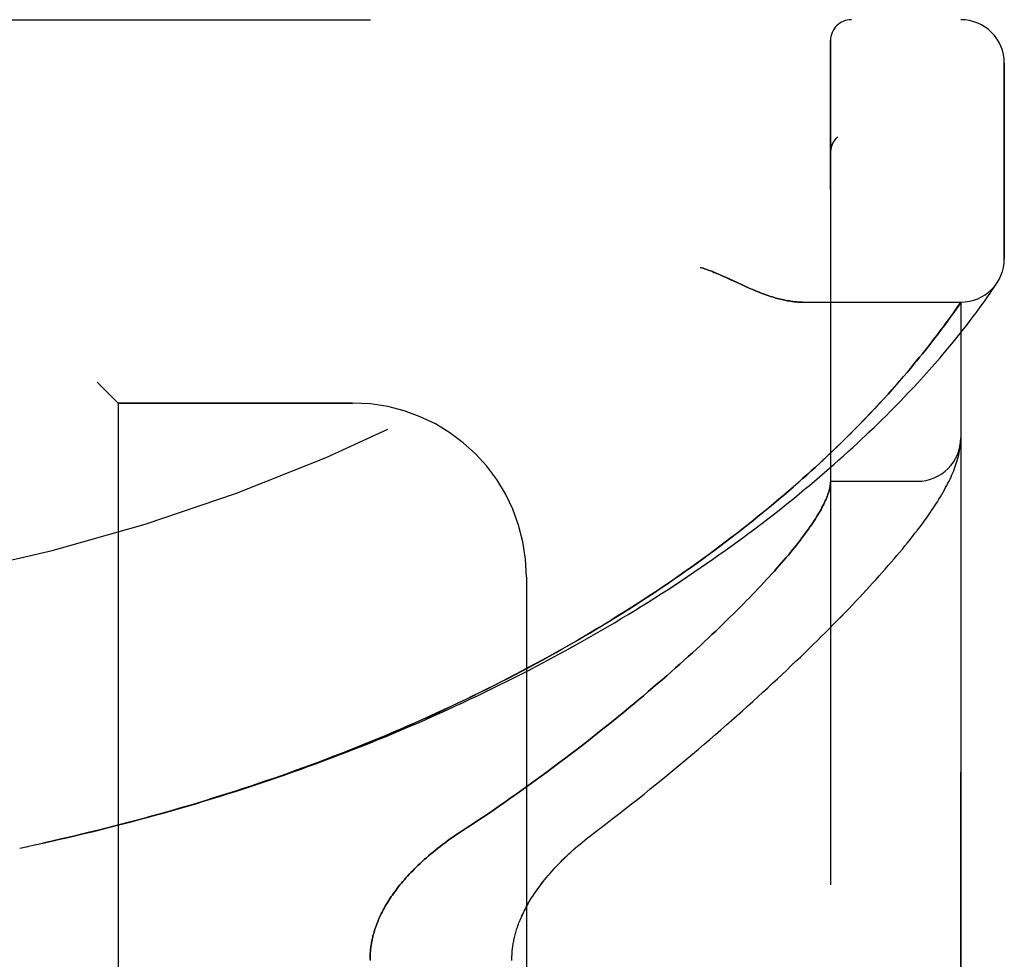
# Model space of a CAD drawing. Header units: inches. Extents: x 0 to 221, y 0 to 143.
# Tile 270 of 273: x 114.03 to 115.45, y 100.57 to 101.92. Entities that reach past the tile are written whole.
import ezdxf

# ---------------------------------------------------------------- set-up
doc = ezdxf.new("R2010")
doc.units = ezdxf.units.IN
doc.header["$LTSCALE"] = 12.142857
doc.header["$MEASUREMENT"] = 0
doc.linetypes.add('HIDDEN', pattern=[0.2, 0.1, -0.1])
doc.layers.add('LEFTHAND_DOOR_ASSEMBLY', color=7, linetype='CONTINUOUS')
doc.layers.add('RIGHTHAND_DOOR_ASSEMBLY', color=7, linetype='CONTINUOUS')

msp = doc.modelspace()

# ---------------------------------------------------------------- linework, layer by layer
at = {"layer": 'LEFTHAND_DOOR_ASSEMBLY', "color": 8, "linetype": 'HIDDEN'}
for p, q in [((113.3218, 101.9218), (115.3855, 101.9218)), ((115.198, 99.2493), (115.198, 101.8918)), ((115.448, 101.5781), (115.448, 101.8593)), ((115.2083, 101.7532), (115.2081, 101.753)), ((115.198, 101.7307), (115.198, 101.7305)), ((115.0635, 101.5437), (115.0717, 101.5399)), ((115.4302, 101.5324), (115.4325, 101.5359)), ((115.4325, 101.5359), (115.4344, 101.5387)), ((115.4344, 101.5387), (115.4363, 101.5415)), ((115.4363, 101.5415), (115.4382, 101.5446)), ((115.4379, 101.5441), (115.4376, 101.5436)), ((115.4379, 101.5441), (115.4382, 101.5446)), ((115.4204, 101.5182), (115.423, 101.5219)), ((115.423, 101.5219), (115.4253, 101.5253)), ((115.4253, 101.5253), (115.4275, 101.5284)), ((115.4275, 101.5284), (115.4302, 101.5324)), ((115.1575, 101.5156), (115.3855, 101.5156)), ((115.377, 101.5033), (115.3801, 101.5078)), ((115.3801, 101.5078), (115.3855, 101.5156)), ((115.3855, 99.6256), (115.3855, 101.5156)), ((115.4111, 101.5052), (115.4144, 101.5098)), ((115.4144, 101.5098), (115.4176, 101.5142)), ((115.4176, 101.5142), (115.4204, 101.5182)), ((115.3677, 101.4902), (115.3711, 101.4949)), ((115.3711, 101.4949), (115.3742, 101.4993)), ((115.3742, 101.4993), (115.377, 101.5033)), ((115.3991, 101.4892), (115.4034, 101.4948)), ((115.4034, 101.4948), (115.4074, 101.5002)), ((115.4074, 101.5002), (115.4111, 101.5052)), ((115.3559, 101.4742), (115.3601, 101.4799)), ((115.3601, 101.4799), (115.3641, 101.4852)), ((115.3641, 101.4852), (115.3677, 101.4902)), ((115.3895, 101.4768), (115.3945, 101.4831)), ((115.3945, 101.4831), (115.3991, 101.4892)), ((115.3482, 101.4641), (115.3514, 101.4683)), ((115.3514, 101.4683), (115.3559, 101.4742)), ((115.3785, 101.463), (115.3842, 101.4701)), ((115.3842, 101.4701), (115.3895, 101.4768)), ((115.3341, 101.4461), (115.3379, 101.4509)), ((115.3379, 101.4509), (115.3415, 101.4554)), ((115.3415, 101.4554), (115.3449, 101.4598)), ((115.3449, 101.4598), (115.3482, 101.4641)), ((115.3724, 101.4556), (115.3785, 101.463)), ((115.3219, 101.4311), (115.3262, 101.4363)), ((115.3262, 101.4363), (115.3302, 101.4413)), ((115.3302, 101.4413), (115.3341, 101.4461)), ((115.3129, 101.4203), (115.3175, 101.4258)), ((115.3175, 101.4258), (115.3219, 101.4311)), ((115.2978, 101.4027), (115.3031, 101.4087)), ((115.3031, 101.4087), (115.3081, 101.4146)), ((115.3081, 101.4146), (115.3129, 101.4203)), ((114.143, 101.4006), (114.173, 101.3706)), ((115.2867, 101.39), (115.2924, 101.3964)), ((115.2924, 101.3964), (115.2978, 101.4027)), ((115.2746, 101.3766), (115.2808, 101.3834)), ((115.2808, 101.3834), (115.2867, 101.39)), ((114.173, 101.3706), (114.173, 99.7706)), ((114.5105, 101.3706), (114.173, 101.3706)), ((115.2612, 101.3622), (115.268, 101.3695)), ((115.268, 101.3695), (115.2746, 101.3766)), ((115.2466, 101.3469), (115.2541, 101.3547)), ((115.2541, 101.3547), (115.2612, 101.3622)), ((115.2388, 101.3389), (115.2466, 101.3469)), ((115.3847, 101.3082), (115.3848, 101.309)), ((115.3849, 101.31), (115.385, 101.3107)), ((115.385, 101.3114), (115.3851, 101.312)), ((115.385, 101.3107), (115.385, 101.3114)), ((115.3851, 101.312), (115.3852, 101.3127)), ((115.3852, 101.3134), (115.3853, 101.3141)), ((115.3852, 101.3127), (115.3852, 101.3134)), ((115.3853, 101.3148), (115.3854, 101.3155)), ((115.3853, 101.3141), (115.3853, 101.3148)), ((115.3845, 101.3072), (115.3847, 101.3082)), ((115.198, 101.2581), (115.323, 101.2581)), ((114.7605, 101.1206), (114.7605, 100.0206)), ((114.0315, 100.7306), (114.043, 100.733)), ((114.0426, 100.7329), (114.0546, 100.7355))]:
    msp.add_line(p, q, dxfattribs=at)
for points in [[(115.2042, 101.7488), (115.2038, 101.7483), (115.2035, 101.7478), (115.2031, 101.7473), (115.2028, 101.7468), (115.2025, 101.7463), (115.2022, 101.7458), (115.2019, 101.7453), (115.2016, 101.7448), (115.2013, 101.7442), (115.201, 101.7437), (115.2008, 101.7431), (115.2005, 101.7426), (115.2003, 101.742), (115.2, 101.7414)], [(115.2042, 101.7488), (115.2044, 101.749), (115.2045, 101.7493), (115.2047, 101.7495), (115.2049, 101.7497), (115.2051, 101.7499), (115.2053, 101.7502), (115.2055, 101.7504), (115.2057, 101.7506), (115.2059, 101.7508), (115.2061, 101.751), (115.2063, 101.7513), (115.2065, 101.7515), (115.2067, 101.7517), (115.2069, 101.7519), (115.2071, 101.7521), (115.2074, 101.7523), (115.2076, 101.7525), (115.2078, 101.7528), (115.2081, 101.753), (115.2083, 101.7532)], [(115.2, 101.7414), (115.1998, 101.7409), (115.1996, 101.7403), (115.1994, 101.7397), (115.1992, 101.7391), (115.1991, 101.7385), (115.1989, 101.7379), (115.1988, 101.7373), (115.1986, 101.7367), (115.1985, 101.7361), (115.1984, 101.7355), (115.1983, 101.7349), (115.1982, 101.7343), (115.1981, 101.7337), (115.1981, 101.733), (115.198, 101.7324), (115.198, 101.7318), (115.198, 101.7312), (115.198, 101.7307)], [(115.0105, 101.5656), (115.0125, 101.565), (115.0146, 101.5644), (115.0167, 101.5637), (115.0188, 101.563), (115.021, 101.5622), (115.0233, 101.5614), (115.0256, 101.5605), (115.0281, 101.5596), (115.0308, 101.5585), (115.0336, 101.5573), (115.0366, 101.5561), (115.0398, 101.5547), (115.0432, 101.5531), (115.0468, 101.5515)], [(115.0468, 101.5515), (115.0548, 101.5477), (115.0635, 101.5437)], [(115.0717, 101.5399), (115.0755, 101.5382), (115.0791, 101.5366), (115.0826, 101.5351), (115.086, 101.5336), (115.0892, 101.5323), (115.0924, 101.531), (115.0954, 101.5298), (115.0983, 101.5286), (115.1012, 101.5276), (115.1039, 101.5266), (115.1066, 101.5256), (115.1092, 101.5247), (115.1118, 101.5239), (115.1143, 101.5231), (115.1167, 101.5223), (115.1191, 101.5216), (115.1214, 101.521), (115.1237, 101.5204), (115.1259, 101.5198), (115.1281, 101.5193), (115.1302, 101.5188), (115.1323, 101.5184), (115.1343, 101.518), (115.1363, 101.5176), (115.1383, 101.5173), (115.1402, 101.517), (115.1421, 101.5167), (115.1439, 101.5164), (115.1457, 101.5162), (115.1475, 101.5161), (115.1493, 101.5159), (115.151, 101.5158), (115.1526, 101.5157), (115.1543, 101.5156), (115.1559, 101.5156), (115.1575, 101.5156)], [(114.0894, 100.7432), (114.101, 100.7459), (114.1126, 100.7486), (114.1242, 100.7513), (114.1358, 100.7541), (114.1474, 100.757), (114.159, 100.7599), (114.1705, 100.7628), (114.1821, 100.7658), (114.1937, 100.7688), (114.2053, 100.7719), (114.2168, 100.775), (114.2284, 100.7782), (114.2399, 100.7814), (114.2515, 100.7847), (114.263, 100.788), (114.2746, 100.7914), (114.2861, 100.7948), (114.2976, 100.7983), (114.3091, 100.8018), (114.3206, 100.8054), (114.3321, 100.809), (114.3435, 100.8126), (114.355, 100.8163), (114.3664, 100.8201), (114.3779, 100.8239), (114.3893, 100.8277), (114.4007, 100.8316), (114.4121, 100.8356), (114.4234, 100.8396), (114.4348, 100.8436), (114.4461, 100.8477), (114.4575, 100.8518), (114.4688, 100.856), (114.48, 100.8602), (114.4913, 100.8645), (114.5026, 100.8689), (114.5138, 100.8732), (114.525, 100.8777), (114.5362, 100.8821), (114.5473, 100.8866), (114.5585, 100.8912), (114.5696, 100.8958), (114.5807, 100.9005), (114.5917, 100.9052), (114.6027, 100.9099), (114.6137, 100.9147), (114.6247, 100.9196), (114.6357, 100.9245), (114.6466, 100.9294), (114.6575, 100.9344), (114.6683, 100.9394), (114.6791, 100.9445), (114.6899, 100.9496), (114.7007, 100.9548), (114.7114, 100.96), (114.722, 100.9652), (114.7327, 100.9705), (114.7433, 100.9758), (114.7538, 100.9812), (114.7644, 100.9866), (114.7748, 100.9921), (114.7853, 100.9976), (114.7957, 101.0031), (114.806, 101.0087), (114.8163, 101.0143), (114.8266, 101.02), (114.8368, 101.0257), (114.8469, 101.0314), (114.857, 101.0372), (114.8671, 101.043), (114.8771, 101.0488), (114.887, 101.0547), (114.8969, 101.0605), (114.9067, 101.0665), (114.9165, 101.0724), (114.9262, 101.0784), (114.9358, 101.0844), (114.9454, 101.0905), (114.9549, 101.0965), (114.9644, 101.1026), (114.9738, 101.1088), (114.9831, 101.1149), (114.9923, 101.1211), (115.0015, 101.1272), (115.0106, 101.1334), (115.0196, 101.1396), (115.0286, 101.1459), (115.0374, 101.1521), (115.0462, 101.1584), (115.055, 101.1646), (115.0636, 101.1709), (115.0721, 101.1771), (115.0806, 101.1834), (115.089, 101.1897), (115.0973, 101.196), (115.1055, 101.2023), (115.1136, 101.2085), (115.1216, 101.2148), (115.1295, 101.221), (115.1373, 101.2273), (115.145, 101.2335), (115.1527, 101.2398), (115.1602, 101.246), (115.1677, 101.2522), (115.175, 101.2584), (115.1822, 101.2645), (115.1894, 101.2706), (115.1964, 101.2767), (115.2033, 101.2828), (115.2101, 101.2888), (115.2168, 101.2948), (115.2234, 101.3008), (115.2299, 101.3067), (115.2363, 101.3126), (115.2426, 101.3184), (115.2487, 101.3242), (115.2548, 101.3299), (115.2607, 101.3356), (115.2665, 101.3412), (115.2722, 101.3468), (115.2778, 101.3523), (115.2832, 101.3578), (115.2886, 101.3632), (115.2938, 101.3685), (115.299, 101.3738), (115.304, 101.379), (115.3089, 101.3841), (115.3137, 101.3891), (115.3184, 101.3941), (115.3229, 101.399), (115.3274, 101.4039), (115.3317, 101.4086), (115.3359, 101.4133), (115.3401, 101.4179), (115.3441, 101.4224), (115.348, 101.4269), (115.3518, 101.4312), (115.3555, 101.4355), (115.3591, 101.4397), (115.3625, 101.4438), (115.3659, 101.4478), (115.3724, 101.4556)], [(114.0871, 100.7427), (114.0983, 100.7453), (114.1094, 100.7479), (114.1205, 100.7505), (114.1316, 100.7532), (114.1428, 100.7559), (114.1539, 100.7587), (114.165, 100.7615), (114.1761, 100.7643), (114.1872, 100.7672), (114.1983, 100.7702), (114.2093, 100.7731), (114.2204, 100.7762), (114.2315, 100.7792), (114.2426, 100.7824), (114.2536, 100.7855), (114.2647, 100.7887), (114.2757, 100.792), (114.2867, 100.7953), (114.2977, 100.7986), (114.3087, 100.802), (114.3197, 100.8055), (114.3307, 100.8089), (114.3417, 100.8125), (114.3527, 100.816), (114.3636, 100.8196), (114.3745, 100.8233), (114.3855, 100.827), (114.3964, 100.8308), (114.4073, 100.8346), (114.4181, 100.8384), (114.429, 100.8423), (114.4398, 100.8462), (114.4506, 100.8502), (114.4615, 100.8542), (114.4722, 100.8583), (114.483, 100.8624), (114.4938, 100.8666), (114.5045, 100.8708), (114.5152, 100.875), (114.5259, 100.8793), (114.5365, 100.8836), (114.5472, 100.888), (114.5578, 100.8925), (114.5684, 100.8969), (114.5789, 100.9015), (114.5895, 100.906), (114.6, 100.9106), (114.6104, 100.9153), (114.6209, 100.92), (114.6313, 100.9247), (114.6417, 100.9295), (114.6521, 100.9344), (114.6624, 100.9392), (114.6727, 100.9442), (114.683, 100.9491), (114.6932, 100.9541), (114.7034, 100.9592), (114.7136, 100.9643), (114.7237, 100.9694), (114.7338, 100.9746), (114.7438, 100.9798), (114.7538, 100.985), (114.7638, 100.9903), (114.7737, 100.9957), (114.7836, 101.001), (114.7935, 101.0064), (114.8033, 101.0119), (114.813, 101.0174), (114.8227, 101.0229), (114.8324, 101.0285), (114.842, 101.0341), (114.8515, 101.0397), (114.861, 101.0454), (114.8705, 101.0511), (114.8799, 101.0568), (114.8892, 101.0626), (114.8985, 101.0683), (114.9078, 101.0742), (114.9169, 101.08), (114.926, 101.0859), (114.9351, 101.0918), (114.9441, 101.0977), (114.953, 101.1037), (114.9619, 101.1097), (114.9707, 101.1157), (114.9794, 101.1217), (114.988, 101.1277), (114.9966, 101.1338), (115.0051, 101.1399), (115.0136, 101.146), (115.0219, 101.1521), (115.0302, 101.1582), (115.0384, 101.1643), (115.0466, 101.1704), (115.0546, 101.1766), (115.0626, 101.1827), (115.0705, 101.1888), (115.0782, 101.195), (115.086, 101.2011), (115.0936, 101.2072), (115.1011, 101.2134), (115.1085, 101.2195), (115.1159, 101.2256), (115.1231, 101.2317), (115.1303, 101.2377), (115.1373, 101.2438), (115.1442, 101.2497), (115.1509, 101.2556), (115.1574, 101.2614), (115.1637, 101.267), (115.1699, 101.2726), (115.1758, 101.278), (115.1816, 101.2833), (115.1872, 101.2885), (115.1926, 101.2936), (115.1978, 101.2985), (115.2029, 101.3034), (115.2078, 101.3081), (115.2126, 101.3128), (115.2173, 101.3173), (115.2218, 101.3218), (115.2263, 101.3262), (115.2306, 101.3305), (115.2388, 101.3389)], [(115.3848, 101.309), (115.3848, 101.3093), (115.3849, 101.31)], [(115.3854, 101.3155), (115.3854, 101.3158), (115.3854, 101.3162), (115.3854, 101.3166), (115.3854, 101.3169), (115.3855, 101.3173), (115.3855, 101.3177), (115.3855, 101.318), (115.3855, 101.3184), (115.3855, 101.3188), (115.3855, 101.3192), (115.3855, 101.3195), (115.3855, 101.3198)], [(114.8513, 100.7474), (114.8643, 100.7572), (114.8739, 100.7645), (114.8833, 100.7719), (114.8928, 100.7792), (114.9021, 100.7865), (114.9114, 100.7937), (114.9206, 100.801), (114.9297, 100.8083), (114.9387, 100.8156), (114.9477, 100.8228), (114.9566, 100.83), (114.9653, 100.8373), (114.974, 100.8444), (114.9826, 100.8516), (114.9912, 100.8587), (114.9996, 100.8658), (115.0079, 100.8729), (115.0162, 100.8799), (115.0243, 100.8869), (115.0323, 100.8939), (115.0403, 100.9008), (115.0482, 100.9077), (115.0559, 100.9145), (115.0636, 100.9213), (115.0712, 100.928), (115.0787, 100.9347), (115.0861, 100.9414), (115.0933, 100.948), (115.1005, 100.9546), (115.1076, 100.9611), (115.1146, 100.9676), (115.1215, 100.974), (115.1283, 100.9803), (115.135, 100.9866), (115.1416, 100.9929), (115.1481, 100.9991), (115.1546, 101.0052), (115.1609, 101.0113), (115.1671, 101.0174), (115.1732, 101.0234), (115.1793, 101.0293), (115.1852, 101.0352), (115.1911, 101.041), (115.1968, 101.0468), (115.2025, 101.0525), (115.2081, 101.0581), (115.2135, 101.0637), (115.2189, 101.0693), (115.2242, 101.0748), (115.2295, 101.0802), (115.2346, 101.0856), (115.2396, 101.091), (115.2446, 101.0962), (115.2494, 101.1015), (115.2542, 101.1067), (115.2589, 101.1118), (115.2635, 101.1169), (115.268, 101.1219), (115.2725, 101.1269), (115.2768, 101.1318), (115.2811, 101.1367), (115.2853, 101.1415), (115.2894, 101.1463), (115.2934, 101.1511), (115.2974, 101.1558), (115.3013, 101.1605), (115.3051, 101.1651), (115.3088, 101.1697), (115.3124, 101.1742), (115.316, 101.1788), (115.3195, 101.1833), (115.323, 101.1878), (115.3263, 101.1922), (115.3296, 101.1966), (115.3328, 101.2009), (115.3359, 101.2052), (115.3388, 101.2094), (115.3417, 101.2134), (115.3444, 101.2174), (115.3469, 101.2212), (115.3494, 101.225), (115.3517, 101.2286), (115.3539, 101.2322), (115.3561, 101.2357), (115.3581, 101.239), (115.36, 101.2424), (115.3619, 101.2456), (115.3636, 101.2489), (115.3653, 101.252), (115.3669, 101.2551), (115.3685, 101.2582), (115.37, 101.2613), (115.3714, 101.2643), (115.3727, 101.2673), (115.374, 101.2703), (115.3752, 101.2732), (115.3764, 101.2762), (115.3774, 101.2791), (115.3785, 101.282), (115.3794, 101.2849), (115.3803, 101.2878), (115.3811, 101.2907), (115.3819, 101.2935), (115.3826, 101.2963), (115.3832, 101.2991), (115.3837, 101.3019), (115.3841, 101.3046), (115.3845, 101.3072)], [(115.1978, 101.254), (115.1976, 101.2523), (115.1973, 101.2505), (115.197, 101.2486), (115.1965, 101.2467), (115.196, 101.2448), (115.1955, 101.2428), (115.1948, 101.2407), (115.1941, 101.2387), (115.1933, 101.2365), (115.1925, 101.2343), (115.1915, 101.2321), (115.1905, 101.2298), (115.1894, 101.2274), (115.1883, 101.2251), (115.187, 101.2226), (115.1857, 101.2201), (115.1843, 101.2176), (115.1829, 101.215), (115.1813, 101.2123), (115.1797, 101.2096), (115.178, 101.2069), (115.1763, 101.2041), (115.1744, 101.2012), (115.1725, 101.1983), (115.1705, 101.1953), (115.1684, 101.1923), (115.1663, 101.1893), (115.164, 101.1862), (115.1617, 101.183), (115.1593, 101.1798), (115.1569, 101.1765), (115.1543, 101.1731), (115.1517, 101.1698), (115.1489, 101.1663), (115.1461, 101.1628), (115.1433, 101.1593), (115.1403, 101.1557), (115.1373, 101.152), (115.1341, 101.1483), (115.1309, 101.1445), (115.1276, 101.1407), (115.1242, 101.1368), (115.1208, 101.1329), (115.1172, 101.1289), (115.1136, 101.1249), (115.1098, 101.1208), (115.106, 101.1166), (115.1021, 101.1124), (115.0981, 101.1081), (115.0941, 101.1038), (115.0899, 101.0994), (115.0856, 101.095), (115.0813, 101.0905), (115.0768, 101.086), (115.0723, 101.0814), (115.0677, 101.0767), (115.063, 101.072), (115.0582, 101.0673), (115.0533, 101.0624), (115.0483, 101.0576), (115.0432, 101.0527), (115.0381, 101.0477), (115.0328, 101.0427), (115.0274, 101.0376), (115.022, 101.0324), (115.0164, 101.0273), (115.0108, 101.022), (115.0051, 101.0167), (114.9992, 101.0114), (114.9933, 101.006), (114.9873, 101.0006), (114.9812, 100.9951), (114.975, 100.9896), (114.9687, 100.984), (114.9623, 100.9784), (114.9558, 100.9727), (114.9492, 100.967), (114.9425, 100.9613), (114.9357, 100.9555), (114.9289, 100.9497), (114.9219, 100.9438), (114.9148, 100.9379), (114.9077, 100.932), (114.9004, 100.926), (114.8931, 100.92), (114.8857, 100.914), (114.8782, 100.9079), (114.8706, 100.9019), (114.8629, 100.8957), (114.8551, 100.8896), (114.8473, 100.8835), (114.8393, 100.8773), (114.8313, 100.8711), (114.8232, 100.8649), (114.8151, 100.8587), (114.8068, 100.8525), (114.7985, 100.8463), (114.7901, 100.84), (114.7816, 100.8338), (114.7731, 100.8276), (114.7645, 100.8213), (114.7558, 100.8151), (114.747, 100.8089), (114.7383, 100.8027), (114.7294, 100.7965), (114.7205, 100.7904), (114.7116, 100.7843), (114.7026, 100.7781), (114.6935, 100.7721), (114.6845, 100.766), (114.6753, 100.76), (114.6623, 100.7515)], [(115.198, 101.2571), (115.198, 101.2568), (115.198, 101.2565), (115.198, 101.2562), (115.1979, 101.2558), (115.1979, 101.2554), (115.1979, 101.255), (115.1978, 101.2545), (115.1978, 101.254)], [(114.0649, 100.7377), (114.076, 100.7402), (114.0894, 100.7432)], [(114.6623, 100.7515), (114.6584, 100.7489), (114.6546, 100.7462), (114.6508, 100.7436), (114.6471, 100.7409), (114.6434, 100.7383), (114.6399, 100.7356), (114.6363, 100.7329), (114.6329, 100.7302), (114.6295, 100.7275), (114.6261, 100.7248), (114.6229, 100.7221), (114.6197, 100.7194), (114.6166, 100.7167), (114.6136, 100.714), (114.6106, 100.7113), (114.6077, 100.7086), (114.6049, 100.7059), (114.6021, 100.7032), (114.5995, 100.7006), (114.5969, 100.698), (114.5943, 100.6954), (114.5919, 100.6928), (114.5895, 100.6902), (114.5872, 100.6876), (114.585, 100.6851), (114.5828, 100.6825), (114.5807, 100.68), (114.5786, 100.6775), (114.5766, 100.6751), (114.5747, 100.6726), (114.5729, 100.6702), (114.5711, 100.6678), (114.5694, 100.6654), (114.5677, 100.663), (114.5661, 100.6607), (114.5645, 100.6584), (114.563, 100.6561), (114.5616, 100.6538), (114.5602, 100.6515), (114.5588, 100.6493), (114.5575, 100.6471), (114.5563, 100.6448), (114.555, 100.6427), (114.5539, 100.6405), (114.5528, 100.6383), (114.5517, 100.6362), (114.5507, 100.6341), (114.5497, 100.632), (114.5487, 100.6299), (114.5478, 100.6278), (114.547, 100.6258), (114.5461, 100.6237), (114.5453, 100.6217), (114.5446, 100.6197), (114.5439, 100.6177), (114.5432, 100.6157), (114.5425, 100.6138), (114.5419, 100.6118), (114.5413, 100.6098), (114.5408, 100.6079), (114.5402, 100.606), (114.5397, 100.6041), (114.5393, 100.6021), (114.5388, 100.6002), (114.5384, 100.5983), (114.538, 100.5965), (114.5377, 100.5946), (114.5374, 100.5927), (114.5371, 100.5908), (114.5368, 100.589), (114.5365, 100.5871), (114.5363, 100.5853), (114.5361, 100.5834), (114.536, 100.5816), (114.5358, 100.5797), (114.5357, 100.5779), (114.5356, 100.5761), (114.5356, 100.5742), (114.5355, 100.5724), (114.5355, 100.5706), (114.5355, 100.5688)], [(114.7396, 100.5706), (114.7396, 100.5722), (114.7396, 100.5738), (114.7397, 100.5754), (114.7398, 100.577), (114.7398, 100.5786), (114.7399, 100.5802), (114.7401, 100.5818), (114.7402, 100.5834), (114.7404, 100.5851), (114.7406, 100.5867), (114.7408, 100.5884), (114.741, 100.59), (114.7413, 100.5917), (114.7416, 100.5934), (114.7419, 100.5951), (114.7422, 100.5968), (114.7425, 100.5985), (114.7429, 100.6003), (114.7433, 100.6021), (114.7437, 100.6038), (114.7442, 100.6057), (114.7447, 100.6075), (114.7452, 100.6093), (114.7457, 100.6112), (114.7463, 100.6131), (114.7469, 100.615), (114.7476, 100.6169), (114.7483, 100.6189), (114.749, 100.6209), (114.7497, 100.6229), (114.7505, 100.6249), (114.7514, 100.627), (114.7523, 100.6291), (114.7532, 100.6312), (114.7541, 100.6334), (114.7552, 100.6356), (114.7562, 100.6378), (114.7573, 100.64), (114.7585, 100.6423), (114.7597, 100.6446), (114.7609, 100.6469), (114.7622, 100.6493), (114.7636, 100.6516), (114.765, 100.654), (114.7665, 100.6565), (114.768, 100.659), (114.7696, 100.6615), (114.7713, 100.664), (114.773, 100.6666), (114.7748, 100.6692), (114.7767, 100.6718), (114.7786, 100.6745), (114.7806, 100.6771), (114.7826, 100.6798), (114.7848, 100.6826), (114.787, 100.6853), (114.7892, 100.6881), (114.7916, 100.6909), (114.794, 100.6937), (114.7964, 100.6965), (114.799, 100.6993), (114.8016, 100.7022), (114.8042, 100.705), (114.807, 100.7079), (114.8098, 100.7108), (114.8126, 100.7136), (114.8155, 100.7165), (114.8185, 100.7194), (114.8216, 100.7223), (114.8247, 100.7251), (114.8279, 100.728), (114.8311, 100.7308), (114.8343, 100.7336), (114.8377, 100.7364), (114.841, 100.7392), (114.8444, 100.742), (114.8478, 100.7447), (114.8513, 100.7474)], [(114.0538, 100.7353), (114.0662, 100.738), (114.0778, 100.7406)]]:
    msp.add_lwpolyline(points, dxfattribs=at)
for centre, radius, start, end in [((113.3855, 103.8457), 2.7751, 270, 316.1116), ((115.228, 101.8918), 0.03, 90, 180), ((115.3855, 101.8593), 0.0625, 0, 90), ((115.3855, 101.5781), 0.0625, 270, 360), ((114.5105, 101.1206), 0.25, 0, 90), ((115.323, 101.3206), 0.0625, 270, 360)]:
    msp.add_arc(centre, radius, start, end, dxfattribs=at)
at = {"layer": 'RIGHTHAND_DOOR_ASSEMBLY', "color": 8, "linetype": 'HIDDEN'}
for p, q in [((113.3218, 101.9218), (115.3855, 101.9218)), ((115.198, 101.8918), (115.198, 99.2493)), ((115.448, 101.8593), (115.448, 101.5781)), ((115.2083, 101.7532), (115.2081, 101.753)), ((115.198, 101.7305), (115.198, 101.7307)), ((115.0635, 101.5437), (115.0468, 101.5515)), ((115.0717, 101.5399), (115.0635, 101.5437)), ((115.4302, 101.5324), (115.4325, 101.5359)), ((115.4325, 101.5359), (115.4344, 101.5387)), ((115.4344, 101.5387), (115.4363, 101.5415)), ((115.4363, 101.5415), (115.4379, 101.5441)), ((115.4204, 101.5182), (115.423, 101.5219)), ((115.423, 101.5219), (115.4253, 101.5253)), ((115.4253, 101.5253), (115.4275, 101.5284)), ((115.4275, 101.5284), (115.4302, 101.5324)), ((115.1575, 101.5156), (115.3855, 101.5156)), ((115.3814, 101.5096), (115.3786, 101.5056)), ((115.3855, 101.5156), (115.3814, 101.5096)), ((115.3855, 101.5156), (115.3855, 99.6256)), ((115.411, 101.5052), (115.4144, 101.5098)), ((115.4144, 101.5098), (115.4176, 101.5142)), ((115.4176, 101.5142), (115.4204, 101.5182)), ((115.3721, 101.4964), (115.3688, 101.4918)), ((115.3752, 101.5006), (115.3721, 101.4964)), ((115.3786, 101.5056), (115.3752, 101.5006)), ((115.3991, 101.4892), (115.4034, 101.4948)), ((115.4034, 101.4948), (115.4074, 101.5002)), ((115.4074, 101.5002), (115.411, 101.5052)), ((115.3615, 101.4817), (115.3573, 101.4761)), ((115.3653, 101.4869), (115.3615, 101.4817)), ((115.3688, 101.4918), (115.3653, 101.4869)), ((115.3895, 101.4768), (115.3945, 101.4831)), ((115.3945, 101.4831), (115.3991, 101.4892)), ((115.3514, 101.4683), (115.3482, 101.4641)), ((115.3785, 101.463), (115.3842, 101.47)), ((115.3842, 101.47), (115.3895, 101.4768)), ((115.3379, 101.4509), (115.3342, 101.4462)), ((115.3415, 101.4554), (115.3379, 101.4509)), ((115.3449, 101.4598), (115.3415, 101.4554)), ((115.3482, 101.4641), (115.3449, 101.4598)), ((115.3724, 101.4555), (115.3785, 101.463)), ((115.3262, 101.4363), (115.322, 101.4311)), ((115.3303, 101.4413), (115.3262, 101.4363)), ((115.3342, 101.4462), (115.3303, 101.4413)), ((115.3176, 101.4258), (115.313, 101.4203)), ((115.322, 101.4311), (115.3176, 101.4258)), ((115.3032, 101.4088), (115.2979, 101.4028)), ((115.3082, 101.4147), (115.3032, 101.4088)), ((115.313, 101.4203), (115.3082, 101.4147)), ((114.173, 101.3706), (114.143, 101.4006)), ((115.2925, 101.3965), (115.2868, 101.3901)), ((115.2979, 101.4028), (115.2925, 101.3965)), ((115.2809, 101.3835), (115.2747, 101.3767)), ((115.2868, 101.3901), (115.2809, 101.3835)), ((114.173, 101.3706), (114.173, 99.7706)), ((114.173, 101.3706), (114.5105, 101.3706)), ((115.2682, 101.3697), (115.2614, 101.3624)), ((115.2747, 101.3767), (115.2682, 101.3697)), ((115.2543, 101.3549), (115.2468, 101.3471)), ((115.2614, 101.3624), (115.2543, 101.3549)), ((115.2468, 101.3471), (115.239, 101.3391)), ((115.3847, 101.3082), (115.3848, 101.309)), ((115.3848, 101.3097), (115.3849, 101.3104)), ((115.3848, 101.309), (115.3848, 101.3097)), ((115.3849, 101.3104), (115.385, 101.311)), ((115.385, 101.311), (115.3851, 101.3117)), ((115.3851, 101.3124), (115.3852, 101.3131)), ((115.3851, 101.3117), (115.3851, 101.3124)), ((115.3852, 101.3131), (115.3853, 101.3137)), ((115.3853, 101.3144), (115.3854, 101.3151)), ((115.3853, 101.3137), (115.3853, 101.3144)), ((115.3845, 101.3072), (115.3847, 101.3082)), ((115.198, 101.2581), (115.323, 101.2581)), ((114.7605, 101.1206), (114.7605, 100.0206)), ((114.0894, 100.7432), (114.076, 100.7402)), ((114.0315, 100.7306), (114.043, 100.733)), ((114.0426, 100.733), (114.0546, 100.7355)), ((114.0538, 100.7353), (114.0662, 100.738)), ((114.0778, 100.7406), (114.0649, 100.7377))]:
    msp.add_line(p, q, dxfattribs=at)
for points in [[(115.2, 101.7413), (115.2002, 101.7419), (115.2005, 101.7425), (115.2007, 101.7431), (115.201, 101.7436), (115.2013, 101.7442), (115.2016, 101.7447), (115.2018, 101.7453), (115.2022, 101.7458), (115.2025, 101.7463), (115.2028, 101.7468), (115.2031, 101.7473), (115.2035, 101.7478), (115.2038, 101.7483), (115.2042, 101.7488)], [(115.2083, 101.7532), (115.2081, 101.753), (115.2078, 101.7528), (115.2076, 101.7525), (115.2074, 101.7523), (115.2072, 101.7521), (115.2069, 101.7519), (115.2067, 101.7517), (115.2065, 101.7515), (115.2063, 101.7513), (115.2061, 101.7511), (115.2059, 101.7508), (115.2057, 101.7506), (115.2055, 101.7504), (115.2053, 101.7502), (115.2051, 101.75), (115.2049, 101.7497), (115.2047, 101.7495), (115.2046, 101.7493), (115.2044, 101.749), (115.2042, 101.7488)], [(115.198, 101.7307), (115.198, 101.7312), (115.198, 101.7318), (115.198, 101.7324), (115.1981, 101.733), (115.1981, 101.7336), (115.1982, 101.7342), (115.1983, 101.7348), (115.1984, 101.7354), (115.1985, 101.7361), (115.1986, 101.7367), (115.1988, 101.7373), (115.1989, 101.7379), (115.199, 101.7384), (115.1992, 101.739), (115.1994, 101.7396), (115.1996, 101.7402), (115.1998, 101.7408), (115.2, 101.7413)], [(115.0468, 101.5515), (115.0432, 101.5531), (115.0398, 101.5546), (115.0366, 101.556), (115.0336, 101.5573), (115.0308, 101.5585), (115.0281, 101.5596), (115.0256, 101.5605), (115.0233, 101.5614), (115.021, 101.5622), (115.0188, 101.563), (115.0167, 101.5637), (115.0146, 101.5644), (115.0125, 101.565), (115.0105, 101.5656)], [(115.1575, 101.5156), (115.1559, 101.5156), (115.1543, 101.5156), (115.1526, 101.5157), (115.151, 101.5158), (115.1493, 101.5159), (115.1475, 101.5161), (115.1457, 101.5162), (115.1439, 101.5164), (115.1421, 101.5167), (115.1402, 101.517), (115.1383, 101.5173), (115.1363, 101.5176), (115.1343, 101.518), (115.1323, 101.5184), (115.1302, 101.5188), (115.1281, 101.5193), (115.1259, 101.5198), (115.1237, 101.5204), (115.1214, 101.521), (115.1191, 101.5216), (115.1167, 101.5223), (115.1143, 101.5231), (115.1118, 101.5239), (115.1092, 101.5247), (115.1066, 101.5256), (115.1039, 101.5266), (115.1012, 101.5276), (115.0983, 101.5286), (115.0954, 101.5298), (115.0924, 101.531), (115.0892, 101.5323), (115.086, 101.5336), (115.0826, 101.535), (115.0791, 101.5366), (115.0755, 101.5382), (115.0717, 101.5399)], [(115.3573, 101.4761), (115.3529, 101.4703), (115.3514, 101.4683)], [(114.0894, 100.7432), (114.101, 100.7459), (114.1126, 100.7486), (114.1242, 100.7513), (114.1358, 100.7541), (114.1474, 100.757), (114.1589, 100.7599), (114.1705, 100.7628), (114.1821, 100.7658), (114.1937, 100.7688), (114.2053, 100.7719), (114.2168, 100.775), (114.2284, 100.7782), (114.2399, 100.7814), (114.2515, 100.7847), (114.263, 100.788), (114.2745, 100.7914), (114.2861, 100.7948), (114.2976, 100.7983), (114.3091, 100.8018), (114.3206, 100.8054), (114.3321, 100.809), (114.3435, 100.8126), (114.355, 100.8163), (114.3664, 100.8201), (114.3779, 100.8239), (114.3893, 100.8277), (114.4007, 100.8316), (114.4121, 100.8356), (114.4234, 100.8396), (114.4348, 100.8436), (114.4461, 100.8477), (114.4574, 100.8518), (114.4688, 100.856), (114.48, 100.8602), (114.4913, 100.8645), (114.5025, 100.8689), (114.5138, 100.8732), (114.525, 100.8777), (114.5362, 100.8821), (114.5473, 100.8866), (114.5584, 100.8912), (114.5696, 100.8958), (114.5806, 100.9005), (114.5917, 100.9052), (114.6027, 100.9099), (114.6137, 100.9147), (114.6247, 100.9196), (114.6356, 100.9245), (114.6466, 100.9294), (114.6574, 100.9344), (114.6683, 100.9394), (114.6791, 100.9445), (114.6899, 100.9496), (114.7006, 100.9548), (114.7113, 100.96), (114.722, 100.9652), (114.7327, 100.9705), (114.7433, 100.9758), (114.7538, 100.9812), (114.7643, 100.9866), (114.7748, 100.9921), (114.7853, 100.9976), (114.7956, 101.0031), (114.806, 101.0087), (114.8163, 101.0143), (114.8265, 101.02), (114.8367, 101.0257), (114.8469, 101.0314), (114.857, 101.0371), (114.867, 101.0429), (114.877, 101.0488), (114.887, 101.0546), (114.8969, 101.0605), (114.9067, 101.0665), (114.9164, 101.0724), (114.9262, 101.0784), (114.9358, 101.0844), (114.9454, 101.0905), (114.9549, 101.0965), (114.9643, 101.1026), (114.9737, 101.1087), (114.9831, 101.1149), (114.9923, 101.121), (115.0015, 101.1272), (115.0106, 101.1334), (115.0196, 101.1396), (115.0286, 101.1458), (115.0374, 101.1521), (115.0462, 101.1583), (115.0549, 101.1646), (115.0636, 101.1709), (115.0721, 101.1771), (115.0806, 101.1834), (115.089, 101.1897), (115.0972, 101.196), (115.1054, 101.2022), (115.1135, 101.2085), (115.1216, 101.2148), (115.1295, 101.221), (115.1373, 101.2273), (115.145, 101.2335), (115.1527, 101.2398), (115.1602, 101.246), (115.1677, 101.2522), (115.175, 101.2583), (115.1822, 101.2645), (115.1894, 101.2706), (115.1964, 101.2767), (115.2033, 101.2828), (115.2101, 101.2888), (115.2168, 101.2948), (115.2234, 101.3008), (115.2299, 101.3067), (115.2363, 101.3125), (115.2425, 101.3184), (115.2487, 101.3242), (115.2547, 101.3299), (115.2607, 101.3356), (115.2665, 101.3412), (115.2722, 101.3468), (115.2778, 101.3523), (115.2832, 101.3578), (115.2886, 101.3632), (115.2938, 101.3685), (115.299, 101.3738), (115.304, 101.3789), (115.3089, 101.3841), (115.3137, 101.3891), (115.3183, 101.3941), (115.3229, 101.399), (115.3274, 101.4039), (115.3317, 101.4086), (115.3359, 101.4133), (115.34, 101.4179), (115.3441, 101.4224), (115.348, 101.4268), (115.3518, 101.4312), (115.3555, 101.4355), (115.3591, 101.4397), (115.3625, 101.4438), (115.3659, 101.4478), (115.3724, 101.4555)], [(115.239, 101.3391), (115.2308, 101.3307), (115.2265, 101.3264), (115.2221, 101.322), (115.2175, 101.3176), (115.2129, 101.313), (115.2081, 101.3084), (115.2032, 101.3037), (115.1981, 101.2988), (115.1929, 101.2939), (115.1875, 101.2888), (115.182, 101.2837), (115.1762, 101.2784), (115.1703, 101.273), (115.1641, 101.2674), (115.1578, 101.2618), (115.1513, 101.256), (115.1446, 101.2501), (115.1378, 101.2442), (115.1308, 101.2382), (115.1236, 101.2321), (115.1164, 101.226), (115.109, 101.2199), (115.1016, 101.2138), (115.0941, 101.2077), (115.0865, 101.2015), (115.0788, 101.1954), (115.071, 101.1892), (115.0631, 101.1831), (115.0551, 101.177), (115.0471, 101.1708), (115.0389, 101.1647), (115.0307, 101.1586), (115.0225, 101.1524), (115.0141, 101.1463), (115.0057, 101.1402), (114.9971, 101.1342), (114.9886, 101.1281), (114.9799, 101.1221), (114.9712, 101.116), (114.9624, 101.11), (114.9535, 101.104), (114.9446, 101.0981), (114.9356, 101.0921), (114.9265, 101.0862), (114.9174, 101.0803), (114.9082, 101.0745), (114.899, 101.0687), (114.8897, 101.0629), (114.8804, 101.0571), (114.871, 101.0513), (114.8615, 101.0456), (114.852, 101.04), (114.8424, 101.0343), (114.8328, 101.0287), (114.8232, 101.0232), (114.8135, 101.0176), (114.8037, 101.0121), (114.7939, 101.0067), (114.7841, 101.0013), (114.7742, 100.9959), (114.7642, 100.9906), (114.7543, 100.9853), (114.7443, 100.98), (114.7342, 100.9748), (114.7241, 100.9696), (114.714, 100.9645), (114.7038, 100.9594), (114.6936, 100.9543), (114.6834, 100.9493), (114.6731, 100.9443), (114.6628, 100.9394), (114.6525, 100.9345), (114.6421, 100.9297), (114.6317, 100.9249), (114.6213, 100.9202), (114.6108, 100.9155), (114.6003, 100.9108), (114.5898, 100.9062), (114.5793, 100.9016), (114.5687, 100.8971), (114.5581, 100.8926), (114.5475, 100.8882), (114.5368, 100.8838), (114.5262, 100.8794), (114.5155, 100.8751), (114.5048, 100.8709), (114.494, 100.8667), (114.4833, 100.8625), (114.4725, 100.8584), (114.4617, 100.8543), (114.4509, 100.8503), (114.4401, 100.8463), (114.4292, 100.8424), (114.4184, 100.8385), (114.4075, 100.8346), (114.3966, 100.8308), (114.3857, 100.8271), (114.3748, 100.8234), (114.3638, 100.8197), (114.3529, 100.8161), (114.3419, 100.8125), (114.3309, 100.809), (114.3199, 100.8055), (114.3089, 100.8021), (114.2979, 100.7987), (114.2869, 100.7953), (114.2758, 100.792), (114.2648, 100.7888), (114.2537, 100.7856), (114.2427, 100.7824), (114.2316, 100.7793), (114.2205, 100.7762), (114.2095, 100.7732), (114.1984, 100.7702), (114.1873, 100.7672), (114.1762, 100.7643), (114.1651, 100.7615), (114.1539, 100.7587), (114.1428, 100.7559), (114.1317, 100.7532), (114.1206, 100.7505), (114.1094, 100.7479), (114.0983, 100.7453), (114.0872, 100.7427)], [(115.3854, 101.3151), (115.3854, 101.3155), (115.3854, 101.3158), (115.3854, 101.3162), (115.3854, 101.3166), (115.3854, 101.3169), (115.3855, 101.3173), (115.3855, 101.3177), (115.3855, 101.3181), (115.3855, 101.3184), (115.3855, 101.3188), (115.3855, 101.3192), (115.3855, 101.3195)], [(114.8513, 100.7474), (114.8643, 100.7573), (114.8739, 100.7646), (114.8834, 100.7719), (114.8928, 100.7792), (114.9021, 100.7865), (114.9114, 100.7938), (114.9206, 100.801), (114.9297, 100.8083), (114.9387, 100.8156), (114.9477, 100.8228), (114.9566, 100.8301), (114.9653, 100.8373), (114.974, 100.8444), (114.9826, 100.8516), (114.9912, 100.8587), (114.9996, 100.8658), (115.0079, 100.8729), (115.0162, 100.8799), (115.0243, 100.8869), (115.0324, 100.8939), (115.0403, 100.9008), (115.0482, 100.9077), (115.0559, 100.9145), (115.0636, 100.9213), (115.0712, 100.928), (115.0787, 100.9347), (115.0861, 100.9414), (115.0934, 100.948), (115.1005, 100.9546), (115.1076, 100.9611), (115.1146, 100.9676), (115.1215, 100.974), (115.1283, 100.9803), (115.135, 100.9866), (115.1416, 100.9929), (115.1481, 100.9991), (115.1546, 101.0052), (115.1609, 101.0113), (115.1671, 101.0174), (115.1732, 101.0234), (115.1793, 101.0293), (115.1852, 101.0352), (115.1911, 101.041), (115.1968, 101.0468), (115.2025, 101.0525), (115.2081, 101.0581), (115.2136, 101.0637), (115.2189, 101.0693), (115.2242, 101.0748), (115.2295, 101.0802), (115.2346, 101.0856), (115.2396, 101.091), (115.2446, 101.0963), (115.2494, 101.1015), (115.2542, 101.1067), (115.2589, 101.1118), (115.2635, 101.1169), (115.268, 101.1219), (115.2725, 101.1269), (115.2768, 101.1318), (115.2811, 101.1367), (115.2853, 101.1416), (115.2894, 101.1464), (115.2934, 101.1511), (115.2974, 101.1558), (115.3013, 101.1605), (115.3051, 101.1651), (115.3088, 101.1697), (115.3124, 101.1742), (115.316, 101.1788), (115.3195, 101.1833), (115.323, 101.1878), (115.3264, 101.1922), (115.3296, 101.1966), (115.3328, 101.2009), (115.3359, 101.2052), (115.3388, 101.2094), (115.3417, 101.2134), (115.3444, 101.2174), (115.3469, 101.2213), (115.3494, 101.225), (115.3517, 101.2286), (115.3539, 101.2322), (115.3561, 101.2357), (115.3581, 101.2391), (115.36, 101.2424), (115.3619, 101.2456), (115.3636, 101.2489), (115.3653, 101.252), (115.3669, 101.2551), (115.3685, 101.2582), (115.37, 101.2613), (115.3714, 101.2643), (115.3727, 101.2673), (115.374, 101.2703), (115.3752, 101.2732), (115.3764, 101.2762), (115.3774, 101.2791), (115.3785, 101.282), (115.3794, 101.2849), (115.3803, 101.2878), (115.3811, 101.2907), (115.3819, 101.2935), (115.3826, 101.2963), (115.3832, 101.2991), (115.3837, 101.3019), (115.3841, 101.3046), (115.3845, 101.3072)], [(114.6623, 100.7515), (114.6753, 100.76), (114.6845, 100.766), (114.6935, 100.7721), (114.7026, 100.7781), (114.7116, 100.7843), (114.7205, 100.7904), (114.7294, 100.7965), (114.7383, 100.8027), (114.747, 100.8089), (114.7558, 100.8151), (114.7645, 100.8213), (114.7731, 100.8276), (114.7816, 100.8338), (114.7901, 100.84), (114.7985, 100.8463), (114.8068, 100.8525), (114.8151, 100.8587), (114.8232, 100.8649), (114.8313, 100.8711), (114.8393, 100.8773), (114.8473, 100.8835), (114.8551, 100.8896), (114.8629, 100.8957), (114.8706, 100.9019), (114.8782, 100.9079), (114.8857, 100.914), (114.8931, 100.92), (114.9004, 100.926), (114.9077, 100.932), (114.9148, 100.9379), (114.9219, 100.9438), (114.9289, 100.9497), (114.9357, 100.9555), (114.9425, 100.9613), (114.9492, 100.967), (114.9558, 100.9727), (114.9623, 100.9784), (114.9687, 100.984), (114.975, 100.9896), (114.9812, 100.9951), (114.9873, 101.0006), (114.9933, 101.006), (114.9992, 101.0114), (115.0051, 101.0167), (115.0108, 101.022), (115.0164, 101.0273), (115.022, 101.0324), (115.0274, 101.0376), (115.0328, 101.0427), (115.0381, 101.0477), (115.0432, 101.0527), (115.0483, 101.0576), (115.0533, 101.0624), (115.0582, 101.0673), (115.063, 101.072), (115.0677, 101.0767), (115.0723, 101.0814), (115.0768, 101.086), (115.0813, 101.0905), (115.0856, 101.095), (115.0899, 101.0994), (115.0941, 101.1038), (115.0981, 101.1081), (115.1021, 101.1124), (115.106, 101.1166), (115.1098, 101.1208), (115.1136, 101.1249), (115.1172, 101.1289), (115.1208, 101.1329), (115.1242, 101.1368), (115.1276, 101.1407), (115.1309, 101.1445), (115.1341, 101.1483), (115.1373, 101.152), (115.1403, 101.1557), (115.1433, 101.1593), (115.1461, 101.1628), (115.1489, 101.1663), (115.1517, 101.1698), (115.1543, 101.1731), (115.1569, 101.1765), (115.1593, 101.1798), (115.1617, 101.183), (115.164, 101.1862), (115.1663, 101.1893), (115.1684, 101.1923), (115.1705, 101.1953), (115.1725, 101.1983), (115.1744, 101.2012), (115.1763, 101.2041), (115.178, 101.2069), (115.1797, 101.2096), (115.1813, 101.2123), (115.1829, 101.215), (115.1843, 101.2176), (115.1857, 101.2201), (115.187, 101.2226), (115.1883, 101.2251), (115.1894, 101.2274), (115.1905, 101.2298), (115.1915, 101.2321), (115.1925, 101.2343), (115.1933, 101.2365), (115.1941, 101.2387), (115.1948, 101.2407), (115.1955, 101.2428), (115.196, 101.2448), (115.1965, 101.2467), (115.197, 101.2486), (115.1973, 101.2505), (115.1976, 101.2523), (115.1978, 101.254)], [(115.1978, 101.254), (115.1978, 101.2545), (115.1979, 101.255), (115.1979, 101.2554), (115.1979, 101.2558), (115.198, 101.2562), (115.198, 101.2565), (115.198, 101.2568), (115.198, 101.2571)], [(114.5355, 100.5706), (114.5355, 100.5724), (114.5356, 100.5742), (114.5356, 100.5761), (114.5357, 100.5779), (114.5358, 100.5797), (114.536, 100.5816), (114.5361, 100.5834), (114.5363, 100.5853), (114.5365, 100.5871), (114.5368, 100.589), (114.5371, 100.5908), (114.5374, 100.5927), (114.5377, 100.5946), (114.538, 100.5965), (114.5384, 100.5983), (114.5388, 100.6002), (114.5393, 100.6021), (114.5397, 100.6041), (114.5402, 100.606), (114.5408, 100.6079), (114.5413, 100.6098), (114.5419, 100.6118), (114.5425, 100.6138), (114.5432, 100.6157), (114.5439, 100.6177), (114.5446, 100.6197), (114.5453, 100.6217), (114.5461, 100.6237), (114.547, 100.6258), (114.5478, 100.6278), (114.5487, 100.6299), (114.5497, 100.632), (114.5507, 100.6341), (114.5517, 100.6362), (114.5528, 100.6383), (114.5539, 100.6405), (114.555, 100.6427), (114.5563, 100.6448), (114.5575, 100.6471), (114.5588, 100.6493), (114.5602, 100.6515), (114.5616, 100.6538), (114.563, 100.6561), (114.5645, 100.6584), (114.5661, 100.6607), (114.5677, 100.663), (114.5694, 100.6654), (114.5711, 100.6678), (114.5729, 100.6702), (114.5747, 100.6726), (114.5766, 100.6751), (114.5786, 100.6775), (114.5807, 100.68), (114.5828, 100.6825), (114.585, 100.6851), (114.5872, 100.6876), (114.5895, 100.6902), (114.5919, 100.6928), (114.5943, 100.6954), (114.5969, 100.698), (114.5995, 100.7006), (114.6021, 100.7032), (114.6049, 100.7059), (114.6077, 100.7086), (114.6106, 100.7113), (114.6136, 100.714), (114.6166, 100.7167), (114.6197, 100.7194), (114.6229, 100.7221), (114.6261, 100.7248), (114.6295, 100.7275), (114.6329, 100.7302), (114.6363, 100.7329), (114.6399, 100.7356), (114.6434, 100.7383), (114.6471, 100.7409), (114.6508, 100.7436), (114.6546, 100.7462), (114.6584, 100.7489), (114.6623, 100.7515)], [(114.7396, 100.569), (114.7396, 100.5706), (114.7396, 100.5722), (114.7396, 100.5738), (114.7397, 100.5754), (114.7398, 100.577), (114.7398, 100.5786), (114.7399, 100.5802), (114.7401, 100.5818), (114.7402, 100.5835), (114.7404, 100.5851), (114.7406, 100.5867), (114.7408, 100.5884), (114.741, 100.59), (114.7413, 100.5917), (114.7416, 100.5934), (114.7419, 100.5951), (114.7422, 100.5968), (114.7425, 100.5986), (114.7429, 100.6003), (114.7433, 100.6021), (114.7437, 100.6039), (114.7442, 100.6057), (114.7447, 100.6075), (114.7452, 100.6093), (114.7458, 100.6112), (114.7463, 100.6131), (114.7469, 100.615), (114.7476, 100.6169), (114.7483, 100.6189), (114.749, 100.6209), (114.7498, 100.6229), (114.7505, 100.6249), (114.7514, 100.627), (114.7523, 100.6291), (114.7532, 100.6312), (114.7542, 100.6334), (114.7552, 100.6356), (114.7562, 100.6378), (114.7573, 100.64), (114.7585, 100.6423), (114.7597, 100.6446), (114.7609, 100.6469), (114.7623, 100.6493), (114.7636, 100.6516), (114.765, 100.654), (114.7665, 100.6565), (114.768, 100.659), (114.7696, 100.6615), (114.7713, 100.664), (114.773, 100.6666), (114.7748, 100.6692), (114.7767, 100.6718), (114.7786, 100.6745), (114.7806, 100.6771), (114.7827, 100.6799), (114.7848, 100.6826), (114.787, 100.6853), (114.7892, 100.6881), (114.7916, 100.6909), (114.794, 100.6937), (114.7964, 100.6965), (114.799, 100.6994), (114.8016, 100.7022), (114.8042, 100.705), (114.807, 100.7079), (114.8098, 100.7108), (114.8126, 100.7137), (114.8156, 100.7165), (114.8185, 100.7194), (114.8216, 100.7223), (114.8247, 100.7251), (114.8279, 100.728), (114.8311, 100.7308), (114.8344, 100.7336), (114.8377, 100.7364), (114.841, 100.7392), (114.8444, 100.742), (114.8479, 100.7447), (114.8513, 100.7474)]]:
    msp.add_lwpolyline(points, dxfattribs=at)
for centre, radius, start, end in [((113.3855, 103.8457), 2.7751, 270, 316.1116), ((115.228, 101.8918), 0.03, 90, 180), ((115.3855, 101.8593), 0.0625, 0, 90), ((115.3855, 101.5781), 0.0625, 270, 360), ((114.5105, 101.1206), 0.25, 0, 90), ((115.323, 101.3206), 0.0625, 270, 360)]:
    msp.add_arc(centre, radius, start, end, dxfattribs=at)

doc.saveas('drawing.dxf')
